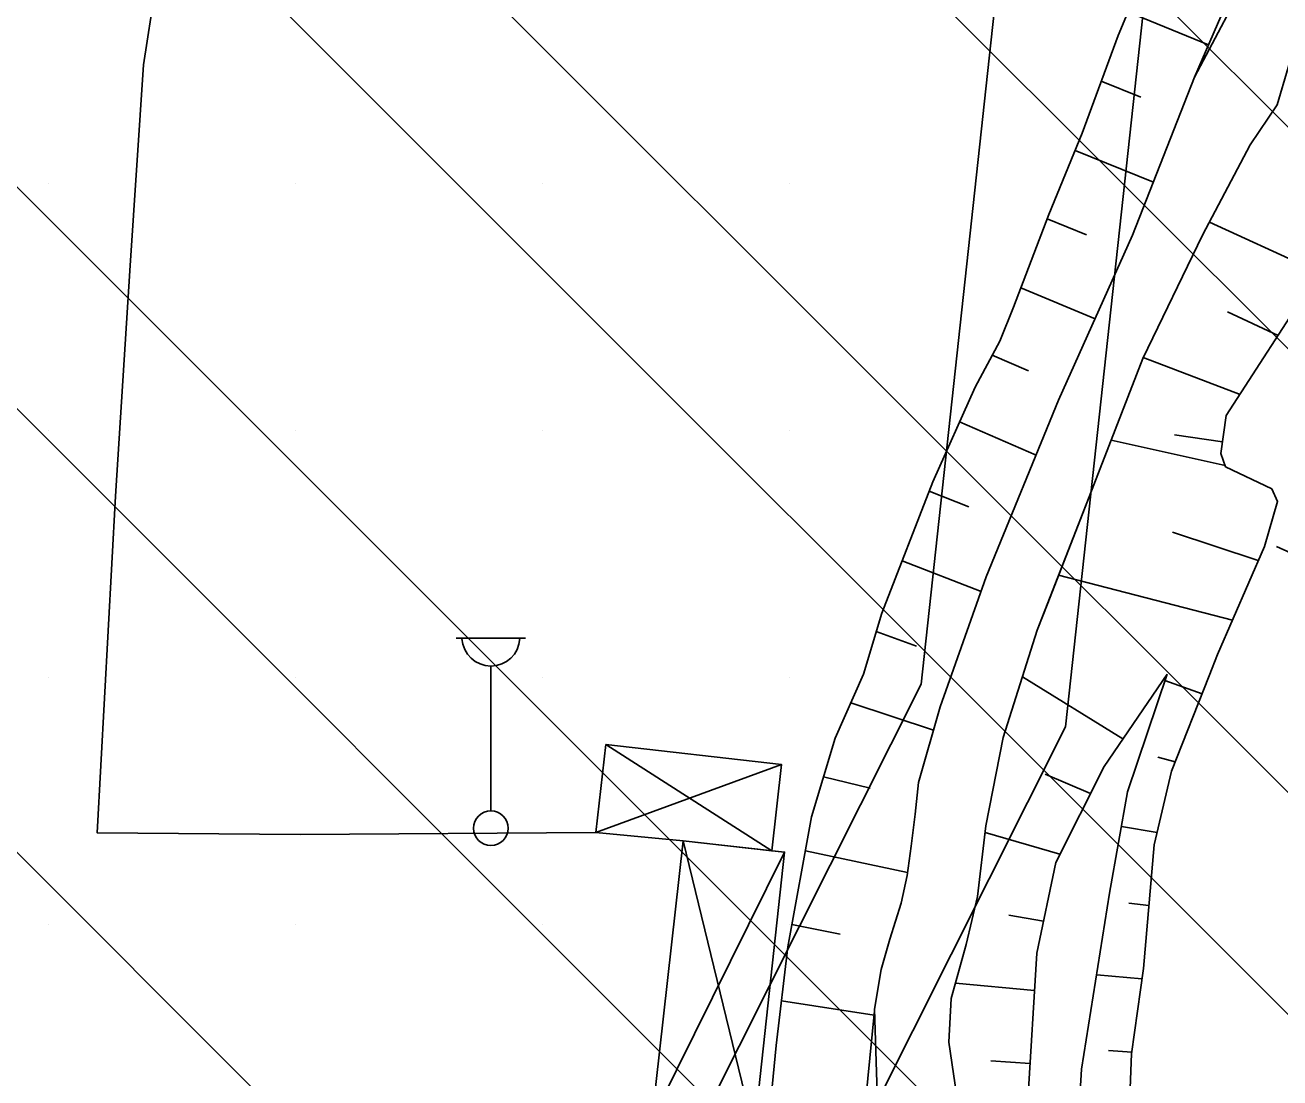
# Model space of a CAD drawing. Extents: x 417995 to 421451, y 4454518 to 4458015.
# Drawn here: x 421037.5 to 421164.5, y 4455397.6 to 4455504.2 of the extents above; entities that cross this region are included whole.
import ezdxf

# ---------------------------------------------------------------- set-up
doc = ezdxf.new("R2010")
doc.units = 0
for name, color, linetype in [('ADAKENARI', 7, 'Continuous'), ('B_Betonzemin', 7, 'Continuous'), ('B_Sundurma', 7, 'Continuous'), ('Hid_Dere_Sulu_Yat_Gen', 7, 'Continuous'), ('PL_K_BHA', 7, 'Continuous'), ('PL_TA_K_DERE', 7, 'Continuous'), ('S_Cad_Sok_Lambasi', 7, 'Continuous'), ('Sev_Sevalti', 7, 'Continuous'), ('Sev_Sevustu', 7, 'Continuous'), ('Sev_Tarama', 7, 'Continuous'), ('Sinir_Tel_bir_taraf', 7, 'Continuous'), ('SN_TR_SIVILASMA', 7, 'Continuous'), ('TRFAT_BHA', 7, 'Continuous')]:
    doc.layers.add(name, color=color, linetype=linetype)

msp = doc.modelspace()

# ---------------------------------------------------------------- linework, layer by layer
at = {"layer": 'ADAKENARI'}
for p, q in [((421136.04, 4455509.5), (421128.22, 4455437.47)), ((421150.95, 4455507.89), (421142.84, 4455433.16)), ((421128.22, 4455437.47), (421062.99, 4455307.75)), ((421142.84, 4455433.16), (421075.9, 4455300.03))]:
    msp.add_line(p, q, dxfattribs=at)
at = {"layer": 'B_Betonzemin'}
msp.add_lwpolyline([(421095.31, 4455422.46), (421065.35, 4455422.26), (421044.81, 4455422.44), (421046.68, 4455456.53), (421048.17, 4455479.85), (421049.52, 4455500.17), (421050.69, 4455507.83), (421055.38, 4455517.65), (421063.57, 4455528.36), (421074.27, 4455541.53), (421066.68, 4455548.25), (421047.77, 4455525.92), (421037.29, 4455514.83), (421035.41, 4455512.12), (421034.49, 4455509.46), (421033.69, 4455506.32), (421028.89, 4455504.93)], dxfattribs=at)
at = {"layer": 'B_Sundurma'}
for p, q in [((421096.31, 4455431.36), (421113.12, 4455420.62)), ((421095.31, 4455422.46), (421114.09, 4455429.35)), ((421104.14, 4455421.62), (421111.31, 4455392.15)), ((421100.96, 4455393.35), (421114.4, 4455420.48))]:
    msp.add_line(p, q, dxfattribs=at)
for points in [[(421104.14, 4455421.62), (421095.31, 4455422.46), (421096.31, 4455431.36), (421114.09, 4455429.35), (421113.12, 4455420.62)], [(421104.14, 4455421.62), (421095.31, 4455422.46), (421096.31, 4455431.36), (421114.09, 4455429.35), (421113.12, 4455420.62)], [(421104.14, 4455421.62), (421100.96, 4455393.35), (421111.31, 4455392.15), (421114.4, 4455420.48)], [(421113.12, 4455420.62), (421114.4, 4455420.48), (421111.31, 4455392.15), (421100.96, 4455393.35), (421104.14, 4455421.62)]]:
    msp.add_lwpolyline(points, close=True, dxfattribs=at)
at = {"layer": 'Hid_Dere_Sulu_Yat_Gen'}
for points in [[(421123.78, 4455396.09), (421123.5, 4455404.58), (421124.16, 4455408.6), (421125.06, 4455411.66), (421126.21, 4455415.33), (421126.8, 4455418.11), (421127.21, 4455421.07), (421127.61, 4455424.31), (421127.94, 4455427.53), (421130.15, 4455435.18), (421134.8, 4455448.34), (421142.13, 4455466.24), (421149.62, 4455482.93), (421155.9, 4455498.92), (421161.87, 4455510.25)], [(421131.97, 4455394.82), (421131.02, 4455401.23), (421131.26, 4455405.66), (421132.78, 4455411.14), (421133.91, 4455415.99), (421134.77, 4455423.15), (421136.54, 4455432.08), (421139.98, 4455442.94), (421145.69, 4455457.66), (421150.65, 4455470.46), (421156.71, 4455482.92), (421161.54, 4455492.07), (421164.27, 4455496.14), (421165.36, 4455499.9), (421166.7, 4455504.46)]]:
    msp.add_lwpolyline(points, dxfattribs=at)
at = {"layer": 'PL_K_BHA'}
for p, q in [((421128.22, 4455437.47), (421136.04, 4455509.5)), ((421062.99, 4455307.75), (421128.22, 4455437.47))]:
    msp.add_line(p, q, dxfattribs=at)
at = {"layer": 'PL_TA_K_DERE'}
for p, q in [((421150.95, 4455507.89), (421142.84, 4455433.16)), ((421142.84, 4455433.16), (421075.9, 4455300.03))]:
    msp.add_line(p, q, dxfattribs=at)
at = {"layer": 'S_Cad_Sok_Lambasi'}
for p, q in [((421081.17, 4455442.15), (421088.17, 4455442.15)), ((421084.67, 4455424.65), (421084.67, 4455439.32))]:
    msp.add_line(p, q, dxfattribs=at)
msp.add_circle((421084.67, 4455422.9), 1.75, dxfattribs=at)
msp.add_arc((421084.67, 4455442.25), 2.93, 183.298, 356.9072, dxfattribs=at)
at = {"layer": 'Sev_Sevalti'}
for points in [[(421122.35, 4455392.77), (421123.5, 4455404.41), (421123.5, 4455404.58), (421124.16, 4455408.6), (421125.06, 4455411.66), (421126.21, 4455415.33), (421126.8, 4455418.11), (421127.21, 4455421.07), (421127.61, 4455424.31), (421127.94, 4455427.53), (421130.15, 4455435.18), (421134.8, 4455448.34), (421142.13, 4455466.24), (421149.62, 4455482.93), (421155.9, 4455498.92), (421164.43, 4455518.65)], [(421166.7, 4455504.46), (421165.36, 4455499.9), (421164.27, 4455496.14), (421161.54, 4455492.07), (421156.71, 4455482.92), (421150.65, 4455470.46), (421145.69, 4455457.66), (421141.04, 4455445.69)], [(421141.04, 4455445.69), (421139.98, 4455442.94), (421136.54, 4455432.08), (421134.77, 4455423.15), (421133.91, 4455415.99), (421132.78, 4455411.14), (421131.26, 4455405.66), (421131.02, 4455401.23), (421131.97, 4455394.82)], [(421153.11, 4455438.5), (421149.11, 4455426.58), (421147.3, 4455416.33), (421144.46, 4455398.51), (421143.57, 4455383.82), (421144.43, 4455366.55), (421144.01, 4455357.57), (421142.01, 4455345.45), (421137.18, 4455324.79), (421134.96, 4455314.91), (421133.72, 4455307.42), (421131.59, 4455302.32), (421129.04, 4455297.27), (421122.5, 4455282.11), (421114.4, 4455266.84), (421105.54, 4455252.14), (421093.07, 4455235.35), (421079.37, 4455216.87), (421064.27, 4455196.81), (421052.92, 4455181.38), (421046.81, 4455173.83), (421043.03, 4455171.14), (421039.19, 4455169.99)]]:
    msp.add_lwpolyline(points, dxfattribs=at)
at = {"layer": 'Sev_Sevustu'}
for points in [[(421112.72, 4455392.21), (421113.53, 4455400.89), (421114.73, 4455410.9), (421117.13, 4455424.06), (421119.51, 4455432.03), (421122.39, 4455438.51), (421124.25, 4455444.67), (421129.41, 4455457.97), (421133.69, 4455467.55), (421136.18, 4455472.2), (421137.57, 4455475.65), (421141.15, 4455485.03), (421144.51, 4455493.25), (421148.16, 4455503.15), (421151.87, 4455512.07)], [(421157.38, 4455438.33), (421158.23, 4455440.47), (421162.96, 4455451.42), (421164.3, 4455455.97), (421163.71, 4455457.25), (421159.04, 4455459.5), (421158.56, 4455460.85), (421159.11, 4455464.67), (421167.84, 4455478.18), (421172.16, 4455493.27), (421172.89, 4455494.77), (421174.21, 4455495.69), (421176.63, 4455496.16), (421179.16, 4455496.42), (421182.73, 4455497.28), (421184.93, 4455498.03)], [(421034.93, 4455164.34), (421041.05, 4455166.44), (421047.7, 4455171.54), (421053.74, 4455179.05), (421065.37, 4455194.94), (421082.17, 4455216.19), (421092.39, 4455229.52), (421101.49, 4455241.66), (421109.09, 4455252.31), (421118.75, 4455266.78), (421126.45, 4455281.55), (421132.37, 4455295.65), (421137.22, 4455304.38), (421140.37, 4455315.65), (421144.05, 4455333.1), (421146.84, 4455351.53), (421148.52, 4455367.8), (421149.45, 4455379.27), (421149.16, 4455391.36), (421149.52, 4455400.06), (421150.72, 4455408.71), (421151.8, 4455421.22), (421153.56, 4455428.68), (421157.38, 4455438.33)], [(421139.02, 4455395.34), (421139.92, 4455410.26), (421141.85, 4455419.43), (421146.73, 4455429.16), (421153.11, 4455438.5)]]:
    msp.add_lwpolyline(points, dxfattribs=at)
at = {"layer": 'Sev_Tarama'}
for p, q in [((421149.15, 4455505.54), (421157.32, 4455502.21)), ((421146.45, 4455498.52), (421150.46, 4455496.9)), ((421143.8, 4455491.5), (421151.73, 4455488.31)), ((421140.99, 4455484.6), (421144.95, 4455482.97)), ((421168.17, 4455479.31), (421157.41, 4455484.25)), ((421138.32, 4455477.62), (421145.83, 4455474.47)), ((421164.35, 4455472.77), (421159.22, 4455475.16)), ((421135.42, 4455470.8), (421139.08, 4455469.19)), ((421160.5, 4455466.81), (421150.71, 4455470.56)), ((421132.12, 4455464.04), (421139.85, 4455460.68)), ((421158.99, 4455459.63), (421147.44, 4455462.18)), ((421158.73, 4455462.02), (421153.87, 4455462.72)), ((421129.05, 4455457.03), (421133.04, 4455455.42)), ((421162.35, 4455450.01), (421153.65, 4455452.88)), ((421126.31, 4455449.98), (421134.28, 4455446.87)), ((421159.74, 4455443.96), (421142.14, 4455448.51)), ((421123.68, 4455442.81), (421127.74, 4455441.34)), ((421148.64, 4455431.95), (421138.48, 4455438.23)), ((421156.65, 4455436.49), (421152.9, 4455437.87)), ((421121.09, 4455435.6), (421129.47, 4455432.82)), ((421153.93, 4455429.62), (421152.19, 4455430.08)), ((421118.34, 4455428.11), (421123.05, 4455426.94)), ((421145.36, 4455426.42), (421140.77, 4455428.36)), ((421152.1, 4455422.48), (421148.49, 4455423.06)), ((421142.26, 4455420.26), (421134.69, 4455422.48)), ((421116.5, 4455420.62), (421126.84, 4455418.41)), ((421151.27, 4455415.08), (421149.23, 4455415.32)), ((421140.6, 4455413.48), (421137.11, 4455414.11)), ((421115.14, 4455413.15), (421120.03, 4455412.17)), ((421150.57, 4455407.65), (421145.99, 4455408.07)), ((421139.7, 4455406.48), (421131.69, 4455407.2)), ((421114.07, 4455405.42), (421123.46, 4455403.99)), ((421149.54, 4455400.24), (421147.17, 4455400.41)), ((421139.25, 4455399.1), (421135.26, 4455399.36))]:
    msp.add_line(p, q, dxfattribs=at)
at = {"layer": 'Sinir_Tel_bir_taraf'}
msp.add_lwpolyline([(421209.27, 4455409.12), (421217.18, 4455427.92), (421209.38, 4455431.47), (421192.12, 4455438.79), (421164.18, 4455451.41)], dxfattribs=at)
at = {"layer": 'SN_TR_SIVILASMA'}
for p, q in [((421270.47, 4455388.74), (420206.08, 4456453.13)), ((421270.24, 4455366.53), (420198.6, 4456438.16)), ((421269.77, 4455322.09), (420183.63, 4456408.23)), ((421269.54, 4455299.87), (420176.15, 4456393.26)), ((421269.08, 4455255.43), (420161.18, 4456363.33)), ((421268.85, 4455233.21), (420151.38, 4456350.68)), ((421268.38, 4455188.77), (420123.47, 4456333.68))]:
    msp.add_line(p, q, dxfattribs=at)
at = {"layer": 'TRFAT_BHA'}
for p, q in [((421039.85, 4455488.16), (421039.85, 4455488.16)), ((421064.85, 4455488.16), (421064.85, 4455488.16)), ((421089.85, 4455488.16), (421089.85, 4455488.16)), ((421114.85, 4455488.16), (421114.85, 4455488.16)), ((421039.85, 4455463.16), (421039.85, 4455463.16)), ((421064.85, 4455463.16), (421064.85, 4455463.16)), ((421089.85, 4455463.16), (421089.85, 4455463.16)), ((421114.85, 4455463.16), (421114.85, 4455463.16)), ((421039.85, 4455438.16), (421039.85, 4455438.16)), ((421064.85, 4455438.16), (421064.85, 4455438.16)), ((421089.85, 4455438.16), (421089.85, 4455438.16)), ((421114.85, 4455438.16), (421114.85, 4455438.16)), ((421039.85, 4455413.16), (421039.85, 4455413.16)), ((421064.85, 4455413.16), (421064.85, 4455413.16)), ((421089.85, 4455413.16), (421089.85, 4455413.16)), ((421114.85, 4455413.16), (421114.85, 4455413.16))]:
    msp.add_line(p, q, dxfattribs=at)

doc.saveas('drawing.dxf')
